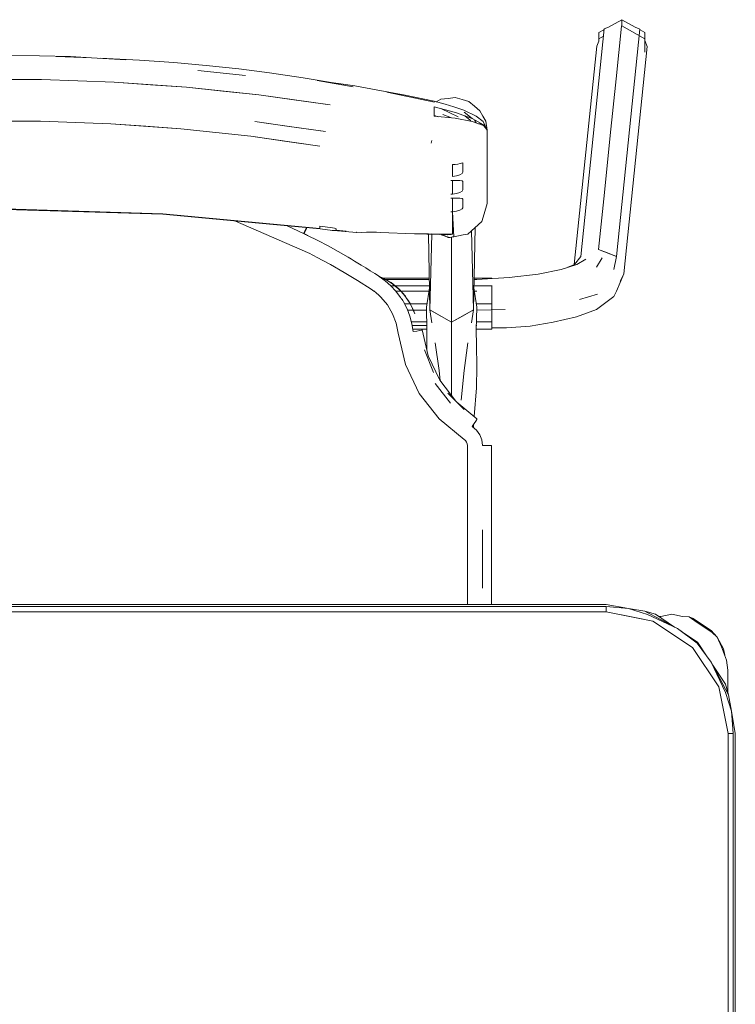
# Model space of a CAD drawing. Header units: millimetres. Extents: x -261 to 187, y -214 to 106.
# Tile 367 of 656: x -189.682 to -189.388, y -77.448 to -77.044. Entities that reach past the tile are written whole.
import ezdxf

# ---------------------------------------------------------------- set-up
doc = ezdxf.new("R2010")
doc.units = ezdxf.units.MM
doc.header["$LTSCALE"] = 0.005
doc.header["$MEASUREMENT"] = 0
doc.layers.add('IFC-Elemento de mobília-Contorno', color=9, linetype='Continuous', lineweight=5)

msp = doc.modelspace()

# ---------------------------------------------------------------- linework, layer by layer
at = {"layer": 'IFC-Elemento de mobília-Contorno', "lineweight": 5}
for p, q in [((-189.44036, -77.04707), (-189.43485, -77.044)), ((-189.43485, -77.04659), (-189.43485, -77.044)), ((-189.43485, -77.044), (-189.42934, -77.04708)), ((-189.45175, -77.14119), (-189.44208, -77.04775)), ((-189.44427, -77.04926), (-189.44224, -77.04812)), ((-189.44427, -77.05185), (-189.44427, -77.04926)), ((-189.44224, -77.04812), (-189.44208, -77.04775)), ((-189.44208, -77.04775), (-189.44036, -77.04707)), ((-189.43718, -77.06823), (-189.43495, -77.04664)), ((-189.43712, -77.14129), (-189.42745, -77.04785)), ((-189.43495, -77.04664), (-189.43485, -77.04659)), ((-189.43485, -77.04659), (-189.42543, -77.05185)), ((-189.42934, -77.04708), (-189.42745, -77.04785)), ((-189.42745, -77.04785), (-189.42729, -77.04822)), ((-189.42729, -77.04822), (-189.42543, -77.04926)), ((-189.42543, -77.05259), (-189.42543, -77.04926)), ((-189.42543, -77.05185), (-189.42543, -77.04926)), ((-189.44511, -77.05481), (-189.44427, -77.05287)), ((-189.44427, -77.05185), (-189.44239, -77.0508)), ((-189.44427, -77.05287), (-189.44427, -77.05185)), ((-189.42543, -77.0573), (-189.42543, -77.05185)), ((-189.42543, -77.05259), (-189.42442, -77.05495)), ((-189.45439, -77.14448), (-189.44511, -77.05481)), ((-189.43409, -77.14839), (-189.42442, -77.05495)), ((-189.68817, -77.05872), (-189.67406, -77.05885)), ((-189.67406, -77.05885), (-189.66129, -77.05914)), ((-189.66712, -77.05914), (-189.6527, -77.05964)), ((-189.66129, -77.05914), (-189.6527, -77.05964)), ((-189.6527, -77.05964), (-189.6386, -77.06053)), ((-189.64913, -77.05986), (-189.63301, -77.0606)), ((-189.63301, -77.0606), (-189.61888, -77.06163)), ((-189.61888, -77.06163), (-189.60554, -77.06278)), ((-189.60906, -77.0648), (-189.58943, -77.0669)), ((-189.60554, -77.06278), (-189.59219, -77.06422)), ((-189.59219, -77.06422), (-189.5796, -77.06583)), ((-189.5796, -77.06583), (-189.56569, -77.06788)), ((-189.70312, -77.06862), (-189.67322, -77.06862)), ((-189.67322, -77.06862), (-189.64336, -77.06966)), ((-189.67322, -77.06862), (-189.65829, -77.06914)), ((-189.65829, -77.06914), (-189.64336, -77.06966)), ((-189.64336, -77.06966), (-189.6136, -77.07175)), ((-189.64336, -77.06966), (-189.62848, -77.0707)), ((-189.56569, -77.06788), (-189.55503, -77.06964)), ((-189.56004, -77.06893), (-189.54522, -77.07163)), ((-189.56004, -77.06893), (-189.54453, -77.07115)), ((-189.4396, -77.09159), (-189.43718, -77.06823)), ((-189.62848, -77.0707), (-189.6136, -77.07175)), ((-189.6136, -77.07175), (-189.584, -77.07486)), ((-189.6136, -77.07175), (-189.5988, -77.0733)), ((-189.5988, -77.0733), (-189.584, -77.07486)), ((-189.54453, -77.07115), (-189.53574, -77.07281)), ((-189.53574, -77.07281), (-189.52385, -77.07503)), ((-189.53145, -77.07371), (-189.51186, -77.07793)), ((-189.584, -77.07486), (-189.55461, -77.07897)), ((-189.584, -77.07486), (-189.56958, -77.07687)), ((-189.56958, -77.07687), (-189.55461, -77.07897)), ((-189.52385, -77.07503), (-189.51197, -77.07751)), ((-189.51197, -77.07751), (-189.50744, -77.07869)), ((-189.51107, -77.07774), (-189.50921, -77.07666)), ((-189.50921, -77.07666), (-189.50626, -77.07632)), ((-189.50744, -77.07869), (-189.50389, -77.07983)), ((-189.50626, -77.07632), (-189.50332, -77.07597)), ((-189.50332, -77.07597), (-189.50049, -77.07681)), ((-189.50049, -77.07681), (-189.49765, -77.07765)), ((-189.49765, -77.07765), (-189.49539, -77.07955)), ((-189.51201, -77.08076), (-189.51201, -77.07979)), ((-189.51201, -77.07979), (-189.50325, -77.08205)), ((-189.51201, -77.08173), (-189.51201, -77.08076)), ((-189.51201, -77.0827), (-189.51201, -77.08173)), ((-189.51201, -77.08367), (-189.51201, -77.0827)), ((-189.50897, -77.0806), (-189.50552, -77.08231)), ((-189.50552, -77.08231), (-189.50204, -77.08387)), ((-189.50389, -77.07983), (-189.49983, -77.0812)), ((-189.50325, -77.08205), (-189.49637, -77.08456)), ((-189.49983, -77.0812), (-189.49473, -77.08364)), ((-189.49963, -77.08197), (-189.49637, -77.08456)), ((-189.49539, -77.07955), (-189.49314, -77.08144)), ((-189.49314, -77.08144), (-189.49195, -77.08358)), ((-189.70265, -77.08569), (-189.67369, -77.08569)), ((-189.67369, -77.08569), (-189.64477, -77.08672)), ((-189.67369, -77.08569), (-189.65923, -77.08621)), ((-189.65923, -77.08621), (-189.64477, -77.08672)), ((-189.64477, -77.08672), (-189.61595, -77.08877)), ((-189.64477, -77.08672), (-189.63036, -77.08775)), ((-189.58557, -77.08581), (-189.57137, -77.08784)), ((-189.58557, -77.08581), (-189.5715, -77.08782)), ((-189.51201, -77.08332), (-189.51024, -77.08383)), ((-189.51201, -77.08367), (-189.50332, -77.08446)), ((-189.51183, -77.08368), (-189.51138, -77.0835)), ((-189.50837, -77.08286), (-189.50482, -77.08432)), ((-189.50332, -77.08446), (-189.4963, -77.08576)), ((-189.4994, -77.08345), (-189.49722, -77.08519)), ((-189.49722, -77.08519), (-189.49686, -77.08566)), ((-189.49637, -77.08456), (-189.49175, -77.08713)), ((-189.4963, -77.08576), (-189.49175, -77.08746)), ((-189.4954, -77.08527), (-189.49472, -77.08635)), ((-189.49473, -77.08364), (-189.49179, -77.08583)), ((-189.49376, -77.08671), (-189.4924, -77.08677)), ((-189.49195, -77.08358), (-189.49077, -77.08572)), ((-189.49179, -77.08583), (-189.49017, -77.08936)), ((-189.49077, -77.08572), (-189.49017, -77.08936)), ((-189.63036, -77.08775), (-189.61595, -77.08877)), ((-189.61595, -77.08877), (-189.58728, -77.09184)), ((-189.61595, -77.08877), (-189.60162, -77.09031)), ((-189.60162, -77.09031), (-189.58728, -77.09184)), ((-189.5715, -77.08782), (-189.55663, -77.08993)), ((-189.57137, -77.08784), (-189.55663, -77.08993)), ((-189.49175, -77.08713), (-189.49017, -77.08936)), ((-189.49175, -77.08746), (-189.49103, -77.08833)), ((-189.49103, -77.08833), (-189.49017, -77.08936)), ((-189.49017, -77.09687), (-189.49017, -77.08936)), ((-189.58728, -77.09184), (-189.55884, -77.0959)), ((-189.58728, -77.09184), (-189.57346, -77.09381)), ((-189.57346, -77.09381), (-189.55884, -77.0959)), ((-189.51315, -77.09472), (-189.51294, -77.09362)), ((-189.51315, -77.09472), (-189.51303, -77.09414)), ((-189.51303, -77.09414), (-189.51294, -77.09362)), ((-189.44202, -77.11495), (-189.4396, -77.09159)), ((-189.49017, -77.10438), (-189.49017, -77.09687)), ((-189.50121, -77.10307), (-189.50017, -77.10279)), ((-189.50017, -77.10375), (-189.50017, -77.10279)), ((-189.50441, -77.10346), (-189.50333, -77.10341)), ((-189.50441, -77.10468), (-189.50441, -77.10346)), ((-189.50441, -77.1059), (-189.50441, -77.10468)), ((-189.50441, -77.10712), (-189.50441, -77.10589)), ((-189.50333, -77.10341), (-189.50226, -77.10328)), ((-189.50226, -77.10328), (-189.50121, -77.10307)), ((-189.50048, -77.1071), (-189.50017, -77.10664)), ((-189.50017, -77.10472), (-189.50017, -77.10375)), ((-189.50017, -77.10568), (-189.50017, -77.10472)), ((-189.50017, -77.10664), (-189.50017, -77.10568)), ((-189.49017, -77.1119), (-189.49017, -77.10438)), ((-189.50517, -77.11003), (-189.50498, -77.11003)), ((-189.50517, -77.11003), (-189.5046, -77.11003)), ((-189.50498, -77.11003), (-189.50479, -77.11003)), ((-189.50441, -77.10834), (-189.50441, -77.10712)), ((-189.50441, -77.10834), (-189.50272, -77.10811)), ((-189.50441, -77.11143), (-189.50441, -77.11003)), ((-189.50441, -77.11003), (-189.50272, -77.11004)), ((-189.50272, -77.10811), (-189.50138, -77.10765)), ((-189.50272, -77.11004), (-189.50138, -77.11003)), ((-189.50138, -77.10765), (-189.50048, -77.1071)), ((-189.50138, -77.11003), (-189.50048, -77.11012)), ((-189.50048, -77.11012), (-189.50017, -77.11039)), ((-189.50017, -77.11127), (-189.50017, -77.11039)), ((-189.50441, -77.11283), (-189.50441, -77.11143)), ((-189.50441, -77.11422), (-189.50441, -77.11283)), ((-189.50441, -77.11562), (-189.50441, -77.11422)), ((-189.50272, -77.11539), (-189.50138, -77.11492)), ((-189.50138, -77.11492), (-189.50048, -77.11437)), ((-189.50048, -77.11437), (-189.50017, -77.11392)), ((-189.50017, -77.11215), (-189.50017, -77.11127)), ((-189.50017, -77.11304), (-189.50017, -77.11215)), ((-189.50017, -77.11392), (-189.50017, -77.11304)), ((-189.49017, -77.11941), (-189.49017, -77.1119)), ((-189.44444, -77.13831), (-189.44202, -77.11495)), ((-189.50517, -77.11564), (-189.5046, -77.11563)), ((-189.50517, -77.11564), (-189.50498, -77.11564)), ((-189.50517, -77.1173), (-189.50498, -77.1173)), ((-189.50517, -77.1173), (-189.5046, -77.1173)), ((-189.50498, -77.11564), (-189.50477, -77.11563)), ((-189.50498, -77.1173), (-189.50479, -77.1173)), ((-189.50479, -77.11563), (-189.5046, -77.11563)), ((-189.50441, -77.11562), (-189.50272, -77.11539)), ((-189.50441, -77.11871), (-189.50441, -77.11731)), ((-189.50441, -77.11731), (-189.50272, -77.11731)), ((-189.50441, -77.1201), (-189.50441, -77.11871)), ((-189.50272, -77.11731), (-189.50138, -77.11731)), ((-189.50138, -77.11731), (-189.50048, -77.1174)), ((-189.50048, -77.1174), (-189.50017, -77.11767)), ((-189.50017, -77.11855), (-189.50017, -77.11767)), ((-189.50017, -77.11943), (-189.50017, -77.11855)), ((-189.68817, -77.12165), (-189.62337, -77.12367)), ((-189.68817, -77.12187), (-189.65577, -77.12288)), ((-189.65577, -77.12288), (-189.62336, -77.12389)), ((-189.50517, -77.12292), (-189.50441, -77.1229)), ((-189.50498, -77.12291), (-189.50479, -77.12291)), ((-189.50479, -77.12291), (-189.5046, -77.1229)), ((-189.5046, -77.1229), (-189.50441, -77.1229)), ((-189.50441, -77.1215), (-189.50441, -77.1201)), ((-189.50441, -77.1229), (-189.50441, -77.1215)), ((-189.50441, -77.1229), (-189.50272, -77.12266)), ((-189.50441, -77.13206), (-189.50441, -77.1229)), ((-189.50441, -77.1229), (-189.50391, -77.1331)), ((-189.50272, -77.12266), (-189.50138, -77.1222)), ((-189.50138, -77.1222), (-189.50048, -77.12165)), ((-189.50048, -77.12165), (-189.50017, -77.1212)), ((-189.50017, -77.12032), (-189.50017, -77.11943)), ((-189.50017, -77.1212), (-189.50017, -77.12032)), ((-189.49141, -77.12371), (-189.49017, -77.11941)), ((-189.62337, -77.12367), (-189.55884, -77.1297)), ((-189.62336, -77.12389), (-189.58391, -77.12757)), ((-189.59357, -77.12667), (-189.56393, -77.13956)), ((-189.49522, -77.12942), (-189.49232, -77.12683)), ((-189.49232, -77.12683), (-189.49141, -77.12371)), ((-189.58391, -77.12757), (-189.55881, -77.12992)), ((-189.57237, -77.12865), (-189.56557, -77.13175)), ((-189.57236, -77.12865), (-189.56557, -77.13175)), ((-189.56557, -77.13175), (-189.56492, -77.13044)), ((-189.56538, -77.13184), (-189.56493, -77.13094)), ((-189.56513, -77.13085), (-189.56493, -77.13094)), ((-189.56513, -77.13085), (-189.56493, -77.13094)), ((-189.56493, -77.13094), (-189.56432, -77.12971)), ((-189.56492, -77.13044), (-189.56438, -77.12939)), ((-189.56432, -77.12971), (-189.56419, -77.12941)), ((-189.55884, -77.12899), (-189.55884, -77.12876)), ((-189.55884, -77.12876), (-189.5578, -77.12889)), ((-189.55884, -77.12923), (-189.55884, -77.12899)), ((-189.55884, -77.12946), (-189.55884, -77.12923)), ((-189.55884, -77.1297), (-189.55884, -77.12946)), ((-189.55881, -77.12992), (-189.55778, -77.13004)), ((-189.5578, -77.12889), (-189.55676, -77.12902)), ((-189.55778, -77.13004), (-189.55674, -77.13017)), ((-189.55676, -77.12902), (-189.55571, -77.12914)), ((-189.55674, -77.13017), (-189.55571, -77.13029)), ((-189.55571, -77.12914), (-189.55467, -77.12926)), ((-189.55571, -77.13029), (-189.55467, -77.13041)), ((-189.55467, -77.12926), (-189.55372, -77.12941)), ((-189.55467, -77.13041), (-189.55383, -77.13051)), ((-189.55383, -77.13051), (-189.55309, -77.13057)), ((-189.55372, -77.12941), (-189.55291, -77.12961)), ((-189.55309, -77.13057), (-189.54388, -77.13133)), ((-189.55309, -77.13057), (-189.55254, -77.13057)), ((-189.55291, -77.12961), (-189.55236, -77.12984)), ((-189.55254, -77.13057), (-189.55222, -77.13047)), ((-189.55236, -77.12984), (-189.55217, -77.13006)), ((-189.55222, -77.13047), (-189.54809, -77.13089)), ((-189.55217, -77.13014), (-189.55217, -77.13006)), ((-189.55217, -77.13021), (-189.55217, -77.13014)), ((-189.55217, -77.13029), (-189.55217, -77.13021)), ((-189.55217, -77.13037), (-189.55217, -77.13029)), ((-189.55217, -77.13037), (-189.54809, -77.13089)), ((-189.54395, -77.13128), (-189.54388, -77.13133)), ((-189.54395, -77.13128), (-189.54181, -77.13131)), ((-189.54388, -77.13133), (-189.54387, -77.13128)), ((-189.54181, -77.13131), (-189.5397, -77.1313)), ((-189.5397, -77.1313), (-189.53763, -77.13126)), ((-189.53763, -77.13126), (-189.5356, -77.13119)), ((-189.5356, -77.13119), (-189.5341, -77.13135)), ((-189.49812, -77.13202), (-189.49522, -77.12942)), ((-189.49663, -77.13069), (-189.49581, -77.16316)), ((-189.49581, -77.16316), (-189.49516, -77.12937)), ((-189.56557, -77.13175), (-189.56516, -77.13195)), ((-189.56516, -77.13195), (-189.56474, -77.13215)), ((-189.56474, -77.13215), (-189.56433, -77.13236)), ((-189.56433, -77.13236), (-189.56391, -77.13256)), ((-189.56391, -77.13256), (-189.55971, -77.13469)), ((-189.55971, -77.13469), (-189.55553, -77.13688)), ((-189.5341, -77.13135), (-189.52001, -77.13193)), ((-189.52001, -77.13193), (-189.50994, -77.13215)), ((-189.52001, -77.13193), (-189.51441, -77.13197)), ((-189.52001, -77.13193), (-189.50441, -77.13206)), ((-189.51433, -77.13206), (-189.51373, -77.16316)), ((-189.5143, -77.13198), (-189.50654, -77.13229)), ((-189.51373, -77.16316), (-189.51295, -77.13208)), ((-189.51295, -77.13199), (-189.50441, -77.13206)), ((-189.50927, -77.13218), (-189.5092, -77.13221)), ((-189.5092, -77.13221), (-189.50893, -77.1323)), ((-189.50904, -77.13219), (-189.50893, -77.1323)), ((-189.50896, -77.13219), (-189.50893, -77.1323)), ((-189.50893, -77.1323), (-189.50874, -77.13238)), ((-189.50892, -77.13219), (-189.50874, -77.13238)), ((-189.50882, -77.1322), (-189.50874, -77.13238)), ((-189.50881, -77.1322), (-189.50855, -77.13245)), ((-189.50874, -77.13238), (-189.50855, -77.13245)), ((-189.50855, -77.13245), (-189.50855, -77.13221)), ((-189.50855, -77.13245), (-189.50835, -77.13252)), ((-189.50835, -77.13252), (-189.50816, -77.13259)), ((-189.50825, -77.13222), (-189.50797, -77.13267)), ((-189.50816, -77.13259), (-189.50797, -77.13267)), ((-189.50797, -77.13223), (-189.50797, -77.13267)), ((-189.50797, -77.13267), (-189.50777, -77.13274)), ((-189.50777, -77.13274), (-189.50758, -77.13281)), ((-189.50758, -77.13281), (-189.50739, -77.13289)), ((-189.50739, -77.13289), (-189.50719, -77.13295)), ((-189.50719, -77.13295), (-189.507, -77.13303)), ((-189.507, -77.13303), (-189.50681, -77.1331)), ((-189.50681, -77.1331), (-189.50661, -77.13317)), ((-189.50661, -77.13317), (-189.50642, -77.13324)), ((-189.50654, -77.13229), (-189.50548, -77.13221)), ((-189.50654, -77.13229), (-189.50628, -77.13227)), ((-189.50642, -77.13324), (-189.50622, -77.13331)), ((-189.50628, -77.13227), (-189.50601, -77.13225)), ((-189.50622, -77.13331), (-189.50603, -77.13339)), ((-189.50603, -77.13339), (-189.50584, -77.13346)), ((-189.50601, -77.13225), (-189.50575, -77.13223)), ((-189.50584, -77.13346), (-189.5056, -77.13342)), ((-189.50575, -77.13223), (-189.50548, -77.13221)), ((-189.5056, -77.13342), (-189.50535, -77.13337)), ((-189.50548, -77.13221), (-189.50441, -77.13206)), ((-189.50548, -77.13221), (-189.50521, -77.13218)), ((-189.50535, -77.13337), (-189.50487, -77.13328)), ((-189.50521, -77.13218), (-189.50494, -77.13214)), ((-189.50494, -77.13214), (-189.50441, -77.13206)), ((-189.50487, -77.13328), (-189.50439, -77.13319)), ((-189.50477, -77.13465), (-189.50477, -77.13326)), ((-189.50477, -77.15143), (-189.50477, -77.13465)), ((-189.50439, -77.13319), (-189.50391, -77.1331)), ((-189.50391, -77.1331), (-189.50198, -77.13274)), ((-189.50198, -77.13274), (-189.50005, -77.13238)), ((-189.50005, -77.13238), (-189.49812, -77.13202)), ((-189.55553, -77.13688), (-189.55139, -77.13915)), ((-189.55139, -77.13915), (-189.54729, -77.14149)), ((-189.44444, -77.13831), (-189.43712, -77.14129)), ((-189.44444, -77.13831), (-189.44078, -77.13979)), ((-189.56393, -77.13956), (-189.56302, -77.14003)), ((-189.56302, -77.14003), (-189.5621, -77.1405)), ((-189.5621, -77.1405), (-189.56119, -77.14097)), ((-189.56119, -77.14097), (-189.56029, -77.14145)), ((-189.56029, -77.14145), (-189.55459, -77.14453)), ((-189.54729, -77.14149), (-189.54594, -77.14229)), ((-189.54594, -77.14229), (-189.5446, -77.1431)), ((-189.5446, -77.1431), (-189.54326, -77.14393)), ((-189.45434, -77.14446), (-189.45175, -77.14119)), ((-189.45335, -77.1445), (-189.44962, -77.14226)), ((-189.4453, -77.14562), (-189.44289, -77.14175)), ((-189.44078, -77.13979), (-189.43712, -77.14129)), ((-189.43811, -77.14662), (-189.43712, -77.14129)), ((-189.55459, -77.14453), (-189.54896, -77.14775)), ((-189.54326, -77.14393), (-189.54192, -77.14475)), ((-189.54192, -77.14475), (-189.54003, -77.14591)), ((-189.54003, -77.14591), (-189.53817, -77.14707)), ((-189.53817, -77.14707), (-189.53633, -77.14825)), ((-189.4693, -77.1485), (-189.45983, -77.14652)), ((-189.45983, -77.14652), (-189.45335, -77.1445)), ((-189.45707, -77.14566), (-189.45434, -77.14446)), ((-189.54896, -77.14775), (-189.5434, -77.15111)), ((-189.5434, -77.15111), (-189.53787, -77.15462)), ((-189.53633, -77.14825), (-189.53446, -77.14946)), ((-189.5348, -77.14924), (-189.5331, -77.14992)), ((-189.53449, -77.14944), (-189.53201, -77.15124)), ((-189.53447, -77.14946), (-189.53144, -77.15089)), ((-189.53353, -77.15014), (-189.53303, -77.15014)), ((-189.5331, -77.14992), (-189.53144, -77.15089)), ((-189.53286, -77.15062), (-189.53201, -77.15062)), ((-189.53274, -77.15014), (-189.51398, -77.15014)), ((-189.53201, -77.15124), (-189.52972, -77.15327)), ((-189.53191, -77.15062), (-189.51398, -77.15062)), ((-189.53156, -77.15083), (-189.5312, -77.15104)), ((-189.53144, -77.15089), (-189.52911, -77.15242)), ((-189.53144, -77.15089), (-189.52964, -77.15197)), ((-189.50477, -77.16823), (-189.50477, -77.15143)), ((-189.49556, -77.15014), (-189.48827, -77.15014)), ((-189.49556, -77.15062), (-189.49442, -77.15062)), ((-189.49442, -77.15062), (-189.48112, -77.1498)), ((-189.48827, -77.15024), (-189.48827, -77.15014)), ((-189.48112, -77.1498), (-189.4693, -77.1485)), ((-189.43712, -77.15545), (-189.43409, -77.14839)), ((-189.43552, -77.15131), (-189.43409, -77.14839)), ((-189.53787, -77.15462), (-189.53674, -77.1554)), ((-189.53679, -77.15538), (-189.53574, -77.15618)), ((-189.52972, -77.15327), (-189.52807, -77.15327)), ((-189.52972, -77.15327), (-189.52763, -77.15552)), ((-189.52964, -77.15197), (-189.52652, -77.15452)), ((-189.52911, -77.15242), (-189.52695, -77.15417)), ((-189.52806, -77.15327), (-189.51392, -77.15327)), ((-189.52774, -77.1554), (-189.52573, -77.1554)), ((-189.52763, -77.15552), (-189.52573, -77.15802)), ((-189.527, -77.15413), (-189.525, -77.15615)), ((-189.52652, -77.15452), (-189.525, -77.15615)), ((-189.52569, -77.1554), (-189.5141, -77.1554)), ((-189.52561, -77.15553), (-189.52454, -77.15671)), ((-189.51512, -77.16199), (-189.51391, -77.15416)), ((-189.49563, -77.15416), (-189.49442, -77.16199)), ((-189.49562, -77.15327), (-189.48827, -77.15327)), ((-189.49544, -77.1554), (-189.49442, -77.1554)), ((-189.48827, -77.15327), (-189.48827, -77.15315)), ((-189.48827, -77.16072), (-189.48827, -77.15327)), ((-189.43811, -77.15765), (-189.43712, -77.15545)), ((-189.53574, -77.15618), (-189.53474, -77.15704)), ((-189.53474, -77.15704), (-189.53379, -77.15795)), ((-189.53379, -77.15795), (-189.53112, -77.16114)), ((-189.52577, -77.15796), (-189.52545, -77.15843)), ((-189.52545, -77.15843), (-189.52515, -77.15889)), ((-189.52515, -77.15889), (-189.52485, -77.15936)), ((-189.525, -77.15615), (-189.52377, -77.15758)), ((-189.525, -77.15615), (-189.52326, -77.15831)), ((-189.52485, -77.15936), (-189.52456, -77.15983)), ((-189.52377, -77.15758), (-189.52326, -77.15831)), ((-189.52339, -77.15815), (-189.52186, -77.1605)), ((-189.52326, -77.15831), (-189.52224, -77.15983)), ((-189.45231, -77.15892), (-189.4448, -77.15667)), ((-189.4453, -77.16301), (-189.43811, -77.15765)), ((-189.53112, -77.16114), (-189.52901, -77.16474)), ((-189.52456, -77.15983), (-189.52309, -77.1627)), ((-189.52411, -77.16072), (-189.52174, -77.16072)), ((-189.52309, -77.1627), (-189.52192, -77.16571)), ((-189.52288, -77.16325), (-189.52052, -77.16325)), ((-189.52224, -77.15983), (-189.52151, -77.16103)), ((-189.52224, -77.15983), (-189.52134, -77.16141)), ((-189.5217, -77.16072), (-189.51492, -77.16072)), ((-189.52151, -77.16103), (-189.52054, -77.16305)), ((-189.52136, -77.16137), (-189.51986, -77.16472)), ((-189.52134, -77.16141), (-189.52054, -77.16305)), ((-189.52054, -77.16305), (-189.51986, -77.16472)), ((-189.52054, -77.16305), (-189.51986, -77.16475)), ((-189.52046, -77.16325), (-189.51509, -77.16325)), ((-189.51512, -77.16199), (-189.5149, -77.17142)), ((-189.51373, -77.16316), (-189.51288, -77.16847)), ((-189.51373, -77.16316), (-189.50477, -77.16823)), ((-189.51373, -77.16316), (-189.50925, -77.16569)), ((-189.50477, -77.16823), (-189.49581, -77.16316)), ((-189.50029, -77.16569), (-189.49581, -77.16316)), ((-189.49666, -77.16847), (-189.49581, -77.16316)), ((-189.49464, -77.17142), (-189.49442, -77.16199)), ((-189.49462, -77.16072), (-189.48827, -77.16072)), ((-189.49445, -77.16325), (-189.49442, -77.16325)), ((-189.49442, -77.16325), (-189.48284, -77.16297)), ((-189.48827, -77.16812), (-189.48827, -77.16072)), ((-189.45345, -77.16595), (-189.4453, -77.16301)), ((-189.52901, -77.16474), (-189.52752, -77.16863)), ((-189.52192, -77.16571), (-189.52106, -77.16883)), ((-189.51999, -77.16441), (-189.51986, -77.16469)), ((-189.51986, -77.16473), (-189.51986, -77.16472)), ((-189.50895, -77.16586), (-189.50477, -77.16823)), ((-189.50477, -77.16823), (-189.50029, -77.16569)), ((-189.46314, -77.16818), (-189.45345, -77.16595)), ((-189.52752, -77.16863), (-189.52671, -77.17271)), ((-189.52126, -77.16812), (-189.51498, -77.16812)), ((-189.52106, -77.16883), (-189.52053, -77.17201)), ((-189.52094, -77.16956), (-189.51494, -77.16956)), ((-189.52067, -77.17113), (-189.51491, -77.17113)), ((-189.5191, -77.17182), (-189.51788, -77.17161)), ((-189.51788, -77.17161), (-189.51708, -77.17142)), ((-189.51708, -77.17142), (-189.51681, -77.17127)), ((-189.51681, -77.17127), (-189.51437, -77.18204)), ((-189.51495, -77.17764), (-189.5149, -77.17142)), ((-189.50477, -77.17357), (-189.50477, -77.16823)), ((-189.49464, -77.17142), (-189.49459, -77.17764)), ((-189.49463, -77.17113), (-189.48827, -77.17113)), ((-189.4946, -77.16956), (-189.49442, -77.16956)), ((-189.49457, -77.16812), (-189.48827, -77.16812)), ((-189.48827, -77.17113), (-189.48827, -77.16812)), ((-189.48827, -77.17056), (-189.4822, -77.17048)), ((-189.48827, -77.17113), (-189.48827, -77.17056)), ((-189.4822, -77.17048), (-189.47255, -77.16977)), ((-189.47255, -77.16977), (-189.46314, -77.16818)), ((-189.52671, -77.17271), (-189.52378, -77.18558)), ((-189.52053, -77.17201), (-189.5191, -77.17182)), ((-189.50477, -77.18315), (-189.50477, -77.17357)), ((-189.51585, -77.17952), (-189.51222, -77.18881)), ((-189.51498, -77.17935), (-189.51495, -77.17764)), ((-189.51147, -77.17663), (-189.50996, -77.18801)), ((-189.49958, -77.18801), (-189.49807, -77.17663)), ((-189.49459, -77.17764), (-189.49447, -77.18636)), ((-189.51437, -77.18204), (-189.50967, -77.19205)), ((-189.50477, -77.19575), (-189.50477, -77.18315)), ((-189.52378, -77.18558), (-189.51809, -77.19751)), ((-189.49454, -77.19512), (-189.49447, -77.18636)), ((-189.50996, -77.18801), (-189.50953, -77.19223)), ((-189.50081, -77.20015), (-189.49958, -77.18801)), ((-189.51149, -77.19338), (-189.50528, -77.2015)), ((-189.50967, -77.19205), (-189.50309, -77.20056)), ((-189.50477, -77.19838), (-189.50477, -77.19575)), ((-189.49549, -77.20694), (-189.49454, -77.19512)), ((-189.51809, -77.19751), (-189.50991, -77.20793)), ((-189.50627, -77.19733), (-189.49969, -77.20401)), ((-189.50261, -77.20104), (-189.49436, -77.20788)), ((-189.50991, -77.20793), (-189.49964, -77.2163)), ((-189.49447, -77.20812), (-189.49436, -77.20788)), ((-189.49629, -77.21102), (-189.49551, -77.20982)), ((-189.49629, -77.21102), (-189.49451, -77.21251)), ((-189.49581, -77.21086), (-189.49575, -77.2102)), ((-189.49581, -77.21142), (-189.49581, -77.21028)), ((-189.49581, -77.2105), (-189.49581, -77.21028)), ((-189.49581, -77.21086), (-189.49581, -77.21028)), ((-189.49581, -77.21142), (-189.49581, -77.21086)), ((-189.49551, -77.20982), (-189.49487, -77.2088)), ((-189.49487, -77.2088), (-189.49447, -77.20812)), ((-189.49451, -77.21251), (-189.49316, -77.21439)), ((-189.49316, -77.21439), (-189.49233, -77.21653)), ((-189.49964, -77.2163), (-189.49907, -77.21678)), ((-189.49907, -77.21678), (-189.49863, -77.21739)), ((-189.49863, -77.21739), (-189.49836, -77.21808)), ((-189.49836, -77.21808), (-189.49827, -77.21882)), ((-189.49827, -77.22736), (-189.49827, -77.21882)), ((-189.49233, -77.21653), (-189.49204, -77.21882)), ((-189.49204, -77.21882), (-189.49062, -77.21882)), ((-189.49062, -77.21882), (-189.48943, -77.21883)), ((-189.48943, -77.21883), (-189.48867, -77.21885)), ((-189.48867, -77.21885), (-189.48845, -77.21887)), ((-189.48845, -77.2276), (-189.48845, -77.21887)), ((-189.49827, -77.23588), (-189.49827, -77.22736)), ((-189.48845, -77.23634), (-189.48845, -77.2276)), ((-189.49827, -77.2444), (-189.49827, -77.23588)), ((-189.48845, -77.24506), (-189.48845, -77.23634)), ((-189.49827, -77.25351), (-189.49827, -77.2444)), ((-189.48845, -77.25378), (-189.48845, -77.24506)), ((-189.49827, -77.25858), (-189.49827, -77.25351)), ((-189.49209, -77.26546), (-189.49204, -77.25351)), ((-189.49208, -77.26348), (-189.49204, -77.25351)), ((-189.48845, -77.25378), (-189.48845, -77.26376)), ((-189.49827, -77.26111), (-189.49827, -77.25858)), ((-189.49827, -77.26284), (-189.49827, -77.26111)), ((-189.49827, -77.26626), (-189.49827, -77.26284)), ((-189.49213, -77.27741), (-189.49208, -77.26348)), ((-189.48845, -77.27373), (-189.48845, -77.26376)), ((-189.49827, -77.27295), (-189.49827, -77.26626)), ((-189.49213, -77.27741), (-189.49209, -77.26546)), ((-189.49827, -77.28411), (-189.49827, -77.27295)), ((-189.48845, -77.28411), (-189.48845, -77.27373)), ((-189.48845, -77.28411), (-189.48845, -77.27656)), ((-189.93527, -77.28411), (-189.44127, -77.28411)), ((-189.44127, -77.28411), (-189.4321, -77.28573)), ((-189.93527, -77.28498), (-189.44127, -77.28498)), ((-189.93527, -77.2871), (-189.44127, -77.2871)), ((-189.44127, -77.28498), (-189.4321, -77.28573)), ((-189.44127, -77.2871), (-189.44127, -77.28498)), ((-189.44127, -77.2871), (-189.44127, -77.28604)), ((-189.44127, -77.2871), (-189.42958, -77.28943)), ((-189.44127, -77.2871), (-189.42214, -77.29091)), ((-189.4321, -77.28573), (-189.42436, -77.28817)), ((-189.4321, -77.28573), (-189.42537, -77.28685)), ((-189.42537, -77.28685), (-189.42099, -77.28814)), ((-189.42537, -77.28685), (-189.42417, -77.2875)), ((-189.42537, -77.28685), (-189.41197, -77.294)), ((-189.42436, -77.28817), (-189.41197, -77.294)), ((-189.42099, -77.28814), (-189.41319, -77.29335)), ((-189.4188, -77.28897), (-189.4144, -77.2881)), ((-189.4144, -77.2881), (-189.40999, -77.28897)), ((-189.42958, -77.28943), (-189.42214, -77.29091)), ((-189.42214, -77.29091), (-189.40592, -77.30175)), ((-189.41962, -77.28905), (-189.4188, -77.28897)), ((-189.40999, -77.28897), (-189.40729, -77.28922)), ((-189.40729, -77.28922), (-189.40395, -77.2915)), ((-189.40729, -77.28922), (-189.40559, -77.28985)), ((-189.40559, -77.28985), (-189.40186, -77.29234)), ((-189.40395, -77.2915), (-189.39791, -77.29551)), ((-189.40186, -77.29234), (-189.39813, -77.29483)), ((-189.41197, -77.294), (-189.40393, -77.30005)), ((-189.41197, -77.294), (-189.40995, -77.29551)), ((-189.41002, -77.29547), (-189.40379, -77.29963)), ((-189.39813, -77.29483), (-189.39579, -77.29758)), ((-189.39791, -77.29551), (-189.39579, -77.29758)), ((-189.40393, -77.30005), (-189.39816, -77.3078)), ((-189.40379, -77.29963), (-189.3998, -77.30561)), ((-189.39579, -77.29758), (-189.3939, -77.30142)), ((-189.39579, -77.29758), (-189.39315, -77.3023)), ((-189.40592, -77.30175), (-189.39508, -77.31797)), ((-189.3939, -77.30142), (-189.3919, -77.30691)), ((-189.39315, -77.3023), (-189.39262, -77.30494)), ((-189.39816, -77.3078), (-189.39234, -77.32019)), ((-189.39816, -77.3078), (-189.39102, -77.32121)), ((-189.39751, -77.30903), (-189.39231, -77.31682)), ((-189.3919, -77.30691), (-189.39139, -77.3111)), ((-189.39139, -77.31608), (-189.39139, -77.3111)), ((-189.39139, -77.31994), (-189.39139, -77.3111)), ((-189.39139, -77.31359), (-189.39139, -77.31234)), ((-189.39231, -77.31682), (-189.39102, -77.32121)), ((-189.39139, -77.31483), (-189.39139, -77.31359)), ((-189.39139, -77.31608), (-189.39139, -77.31483)), ((-189.39139, -77.31994), (-189.39139, -77.31608)), ((-189.39508, -77.31797), (-189.3936, -77.32541)), ((-189.39508, -77.31797), (-189.39127, -77.3371)), ((-189.39234, -77.32019), (-189.3899, -77.32793)), ((-189.39139, -77.31994), (-189.39139, -77.31908)), ((-189.39102, -77.32121), (-189.3899, -77.32793)), ((-189.3936, -77.32541), (-189.39127, -77.3371)), ((-189.3899, -77.32793), (-189.38976, -77.32963)), ((-189.3899, -77.32793), (-189.38827, -77.3371)), ((-189.38976, -77.32963), (-189.38915, -77.3371)), ((-189.39127, -77.3371), (-189.39021, -77.3371)), ((-189.39127, -77.6811), (-189.39127, -77.3371)), ((-189.39127, -77.3371), (-189.38915, -77.3371)), ((-189.38915, -77.6811), (-189.38915, -77.3371)), ((-189.38827, -77.6811), (-189.38827, -77.3371))]:
    msp.add_line(p, q, dxfattribs=at)

doc.saveas('drawing.dxf')
